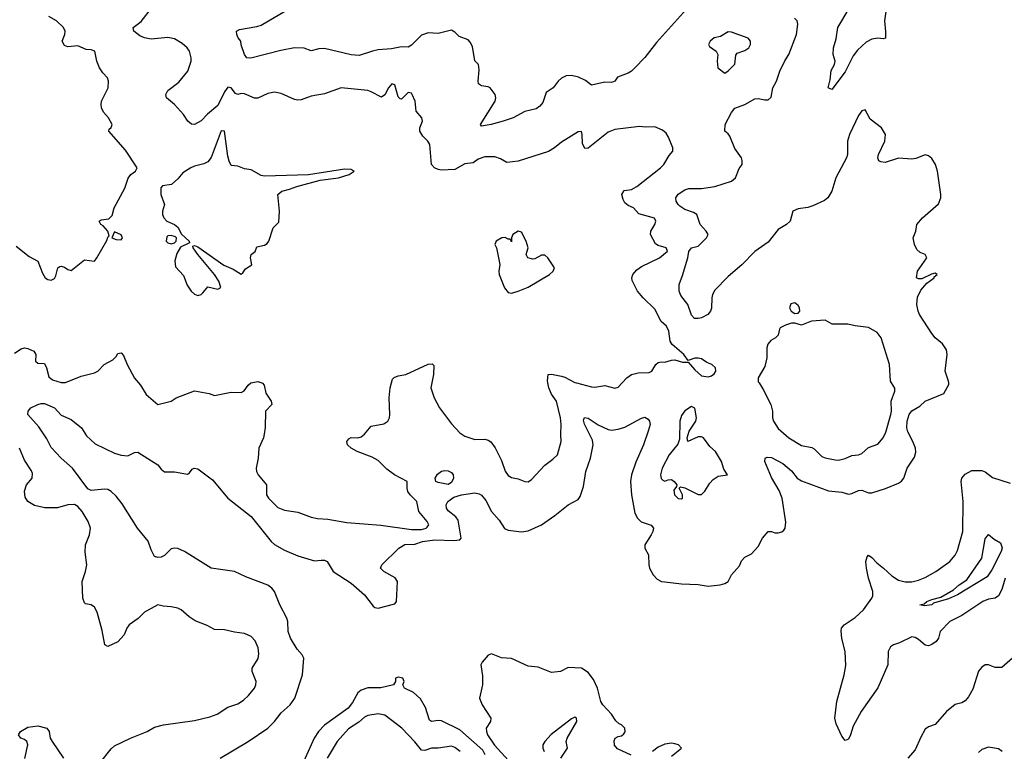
# Model space of a CAD drawing. Header units: inches. Extents: x 1384664 to 1536621, y 460766 to 646467.
# Tile 449 of 488: x 1471242 to 1477145, y 597792 to 602178. Entities that reach past the tile are written whole.
import ezdxf

# ---------------------------------------------------------------- set-up
doc = ezdxf.new("R2010")
doc.units = ezdxf.units.IN
doc.header["$MEASUREMENT"] = 0
doc.layers.add('B4579', color=7, linetype='Continuous')
doc.layers.add('B4670', color=7, linetype='Continuous')

msp = doc.modelspace()

# ---------------------------------------------------------------- linework, layer by layer
at = {"layer": 'B4579', "color": 5}
for points, elevation in [([(1472443.5, 597750), (1472611.2, 597850), (1472730, 597931.3), (1472769.8, 597970), (1472810, 598023.2), (1472862.4, 598070), (1472892, 598110), (1472937.2, 598250), (1472945.1, 598350), (1472936.3, 598370), (1472904.5, 598404.5), (1472864.7, 598470), (1472850.5, 598510), (1472849.3, 598570), (1472843.8, 598590), (1472801.5, 598670), (1472769.8, 598750), (1472754.2, 598770), (1472730, 598788.2), (1472597.4, 598837.4), (1472530, 598869.9), (1472390, 598888.8), (1472230, 598989.3), (1472190, 599007.8), (1472170, 599009.9), (1472150, 599005.5), (1472110, 598966.4), (1472090, 598954.8), (1472070, 598952.6), (1472050, 598960.5), (1472030, 598999.5), (1472012.2, 599052.2), (1471947.5, 599130), (1471855.4, 599275.4), (1471820.5, 599320.5), (1471790, 599349), (1471770, 599360.7), (1471750, 599363.4), (1471670, 599355.6), (1471650, 599365.3), (1471558, 599490), (1471490, 599549.7), (1471430, 599612.3), (1471404, 599664), (1471357.5, 599737.5), (1471291.5, 599810), (1471291.6, 599830), (1471308, 599850), (1471350, 599870.8), (1471370, 599877.3), (1471390, 599876.3), (1471450, 599850.4), (1471490, 599807.3), (1471550, 599781.1), (1471611.7, 599730), (1471642, 599682), (1471694.6, 599634.6), (1471810, 599579.1), (1471850, 599567.2), (1471890, 599563.1), (1471930, 599583), (1471950, 599584.9), (1472070.4, 599510), (1472090, 599484), (1472110, 599468), (1472170, 599466.7), (1472247, 599453), (1472259.3, 599460.7), (1472276.6, 599483.4), (1472288.7, 599490), (1472310, 599484.9), (1472398.5, 599418.5), (1472490.3, 599310), (1472630, 599198.6), (1472748.9, 599050), (1472770, 599032.3), (1472830, 598997.4), (1472910, 598962.7), (1473010, 598933.7), (1473050, 598938.3), (1473070, 598936.9), (1473084.9, 598930), (1473120.3, 598870), (1473230, 598799.5), (1473308.3, 598730), (1473361.6, 598661.6), (1473370, 598654.3), (1473390, 598648.9), (1473490, 598674.9), (1473501.3, 598690), (1473507.1, 598810), (1473492.6, 598832.6), (1473425.1, 598870), (1473405.1, 598890), (1473413.6, 598910), (1473515.1, 599010), (1473550, 599032.1), (1473610, 599034.3), (1473657, 599050), (1473730, 599059.3), (1473845.5, 599054.5), (1473879.7, 599060.3), (1473889.3, 599070), (1473870, 599176.9), (1473856.4, 599196.5), (1473810, 599234), (1473800.4, 599250), (1473799.2, 599270), (1473808.8, 599290), (1473845.1, 599314.9), (1473890, 599329.3), (1473970, 599340.5), (1473996.1, 599336.1), (1474010, 599328), (1474036.1, 599296.1), (1474071, 599230), (1474116.4, 599176.4), (1474148.1, 599128.1), (1474170, 599116.6), (1474250, 599108), (1474290, 599113.7), (1474370, 599150.2), (1474450, 599204.5), (1474530, 599270.2), (1474590, 599301.5), (1474601.3, 599318.7), (1474621.3, 599378.7), (1474635.8, 599470), (1474663.1, 599550), (1474679, 599630), (1474676.1, 599656.1), (1474627.9, 599752.1), (1474622.2, 599777.8), (1474627.5, 599792.5), (1474650, 599788.9), (1474709.4, 599749.4), (1474770, 599721.1), (1474790, 599716.8), (1474830, 599722), (1474870, 599735.6), (1474970, 599788.8), (1474990, 599794.9), (1475010, 599783), (1475018, 599770), (1475021.5, 599750), (1475010.2, 599710.2), (1474981.9, 599630), (1474934.9, 599525.1), (1474910.5, 599450), (1474904.5, 599410), (1474909.7, 599329.7), (1474930, 599219.1), (1474945, 599190), (1474968.3, 599168.3), (1475027.1, 599147.1), (1475041.2, 599130), (1475038.5, 599110), (1475028.5, 599090), (1474989, 599029), (1474989.1, 599009.1), (1475011, 598970), (1475012.9, 598910), (1475017.6, 598890), (1475040.2, 598850), (1475063.9, 598823.9), (1475090, 598810.2), (1475110, 598806.8), (1475210, 598795.3), (1475310, 598792.1), (1475370, 598781.8), (1475442, 598790), (1475470, 598797.6), (1475490, 598810.4), (1475510, 598850.6), (1475556.6, 598903.4), (1475570, 598934), (1475590, 598954.8), (1475630, 598976.3), (1475670, 599018.9), (1475695.8, 599070), (1475730, 599108.8), (1475750, 599110.4), (1475770, 599102.4), (1475790, 599101.6), (1475811.6, 599108.4), (1475822.9, 599117.1), (1475832, 599130), (1475834.5, 599165.5), (1475812.4, 599310), (1475795.1, 599355.1), (1475750, 599433.8), (1475709.9, 599530), (1475711.3, 599548.7), (1475724, 599556), (1475750, 599553), (1475816.4, 599516.4), (1475870, 599473.4), (1475904, 599430), (1475930, 599414), (1476090, 599352.9), (1476170, 599344.5), (1476210, 599333.8), (1476230, 599337.7), (1476270, 599355.2), (1476290, 599356.5), (1476330, 599340.3), (1476350, 599340.3), (1476433, 599367), (1476510, 599399.5), (1476527.9, 599412.1), (1476542, 599430), (1476562.4, 599490), (1476605.9, 599554.1), (1476614.2, 599585.8), (1476611.6, 599610), (1476597.2, 599650), (1476567.2, 599707.2), (1476561.4, 599730), (1476563.4, 599770), (1476575.2, 599810), (1476590, 599832.8), (1476638.5, 599861.5), (1476670, 599890.3), (1476783.3, 599936.7), (1476811.6, 599990), (1476811.4, 600000)], 720), ([(1471954.6, 600000), (1471966.4, 599986.4), (1472000.5, 599930), (1472070, 599871), (1472150, 599890.7), (1472179, 599910), (1472290, 599952.7), (1472377.2, 599937.2), (1472410, 599925.3), (1472510, 599943.8), (1472570, 599942.4), (1472587, 599953), (1472612.3, 599987.7), (1472628.3, 600000)], 740), ([(1472693.4, 600000), (1472698.3, 599998.3), (1472707.1, 599987.1), (1472718.4, 599938.4), (1472750.4, 599890), (1472753, 599870), (1472716.3, 599830), (1472713.4, 599733.4), (1472707.8, 599692.2), (1472702.6, 599670), (1472676.5, 599610), (1472672.4, 599550), (1472659.2, 599490), (1472661.2, 599470), (1472671.5, 599450), (1472722.3, 599390), (1472722.4, 599330), (1472733.8, 599310), (1472790, 599253.8), (1472830, 599237.1), (1472910, 599224.6), (1472990, 599195.4), (1473026.9, 599186.9), (1473090, 599183.9), (1473203.6, 599163.6), (1473407.3, 599147.3), (1473590, 599120.5), (1473650, 599122.2), (1473679.7, 599130), (1473684.7, 599135.3), (1473694.3, 599150), (1473685.1, 599170), (1473635.1, 599230), (1473623.6, 599290), (1473582.4, 599330), (1473569.6, 599350), (1473564.7, 599370), (1473565.6, 599410), (1473489, 599449), (1473443.9, 599483.9), (1473390, 599535), (1473355, 599555), (1473265.6, 599590), (1473229.5, 599610), (1473206.6, 599630), (1473202.7, 599650), (1473214.8, 599665.2), (1473230, 599673.4), (1473270, 599670.6), (1473290, 599676.3), (1473310, 599693.4), (1473350, 599741.6), (1473424.2, 599755.8), (1473448.3, 599771.7), (1473458, 599790), (1473461.1, 599810), (1473456, 599910), (1473462.4, 599970), (1473471.1, 600000)], 740), ([(1473713, 600000), (1473707.6, 599970), (1473726, 599910), (1473758.2, 599850), (1473830, 599754), (1473880.6, 599700.6), (1473910, 599681.3), (1473970, 599661.6), (1474030, 599662), (1474050, 599657), (1474066.2, 599646.2), (1474091.8, 599611.8), (1474130, 599535.5), (1474152, 599472), (1474170, 599446), (1474190, 599432.2), (1474230, 599425.3), (1474270, 599408.9), (1474290, 599407.6), (1474310, 599421.3), (1474390, 599507.7), (1474437.2, 599542.8), (1474465.2, 599570), (1474488.6, 599650), (1474485.3, 599690), (1474488.9, 599751.1), (1474484.5, 599790), (1474459.3, 599890), (1474430, 599932.8), (1474413.4, 599970), (1474409, 600000)], 740), ([(1474579.2, 600000), (1474670, 599976.5), (1474690, 599974.6), (1474750, 599985.2), (1474810, 599969), (1474830, 599975.5), (1474853.1, 600000)], 740), ([(1475674.8, 600000), (1475700, 599960), (1475744.9, 599870), (1475755.8, 599830), (1475755.5, 599790), (1475762, 599770), (1475790, 599726), (1475853.4, 599670), (1475930, 599625.6), (1475990, 599614), (1476005.8, 599605.8), (1476050, 599558.8), (1476070, 599550.2), (1476130, 599538.8), (1476150, 599537.8), (1476190, 599546.4), (1476230, 599564.6), (1476270, 599568.8), (1476290, 599578), (1476330, 599612.7), (1476386.5, 599633.5), (1476418.7, 599670), (1476434.4, 599705.6), (1476464.5, 599810), (1476468.5, 599830), (1476467.4, 599890), (1476488.7, 599950), (1476488.5, 599968.5), (1476469.5, 600000)], 740), ([(1471720.9, 597719.1), (1471790, 597807), (1471810, 597824.2), (1471906, 597870), (1472007, 597910), (1472050, 597935.9), (1472104, 597950), (1472290, 597975.4), (1472382.6, 597997.4), (1472425.6, 598014.4), (1472490, 598056.5), (1472550, 598076.1), (1472582.7, 598097.3), (1472613.9, 598126.1), (1472649.7, 598170), (1472657.2, 598190), (1472659.7, 598210), (1472635.1, 598270), (1472636.4, 598290), (1472671, 598349), (1472676.2, 598376.2), (1472671.4, 598411.4), (1472653.9, 598453.9), (1472630, 598479.8), (1472590, 598498.5), (1472530, 598506), (1472470, 598519.6), (1472410, 598521.2), (1472366.7, 598546.7), (1472293.1, 598573.1), (1472257.1, 598597.1), (1472210, 598639.5), (1472190, 598649.4), (1472150, 598658.7), (1472101, 598661), (1472070, 598669.4), (1471990, 598626.2), (1471951.3, 598588.7), (1471899, 598550), (1471884.2, 598530), (1471867.2, 598490), (1471830, 598447.3), (1471770, 598420.5), (1471752.7, 598430), (1471736.3, 598516.3), (1471706.7, 598626.7), (1471690, 598655.6), (1471670, 598669.6), (1471636.5, 598676.5), (1471630, 598682), (1471619.5, 598710), (1471616.9, 598810), (1471637.2, 598870), (1471643.9, 598910), (1471634.2, 598985.8), (1471635.6, 599030), (1471660.4, 599090), (1471665.7, 599130), (1471653.1, 599170), (1471615.6, 599230), (1471590, 599258.5), (1471570, 599271.8), (1471531, 599270), (1471469.1, 599250.9), (1471391.8, 599251.8), (1471330, 599265.6), (1471290, 599289.5), (1471274.3, 599314.3), (1471271.2, 599351.2), (1471283.5, 599390), (1471316, 599430), (1471318, 599458), (1471313.3, 599473.3), (1471270, 599537.6), (1471239.9, 599610)], 740), ([(1477150, 598829.6), (1477130, 598762.3), (1477110, 598724.5), (1477090, 598709.9), (1477050, 598702.9), (1477016, 598690), (1476890, 598606), (1476817.4, 598570), (1476760.7, 598510), (1476750.3, 598470), (1476737.3, 598450), (1476710, 598431.6), (1476690, 598423.2), (1476670, 598428.9), (1476630, 598462.4), (1476610, 598474.2), (1476590, 598477.2), (1476517.4, 598442.6), (1476480.6, 598430), (1476462.3, 598417.7), (1476449.5, 598390), (1476446.2, 598310), (1476387.4, 598172.6), (1476287.5, 598030), (1476238, 597942), (1476222.4, 597890), (1476210, 597864.5), (1476190, 597856), (1476170, 597882), (1476136.9, 597956.9), (1476129.1, 597990), (1476140.4, 598090), (1476185.1, 598250), (1476193.9, 598306.1), (1476190.3, 598390), (1476171.3, 598468.7), (1476166.1, 598513.9), (1476169.4, 598530.6), (1476184.2, 598550), (1476250, 598593), (1476300.8, 598639.2), (1476350, 598708.9), (1476355.8, 598724.2), (1476357.5, 598750), (1476330.6, 598830), (1476317.8, 598890), (1476314.6, 598930), (1476321.8, 598958.2), (1476330, 598966.7), (1476350, 598953.8), (1476381, 598921), (1476421.3, 598890), (1476470, 598842.8), (1476510, 598818.6), (1476550, 598807.8), (1476590, 598807.1), (1476630, 598817.4), (1476670, 598834.6), (1476734.5, 598870), (1476818, 598930), (1476850, 598967.2), (1476864.7, 598995.3), (1476895.3, 599110), (1476897.8, 599290), (1476886.8, 599410), (1476890.8, 599429.2), (1476910, 599452.2), (1476950, 599476), (1477010, 599476), (1477030, 599468.1), (1477074.1, 599434.1), (1477179.1, 599399.1)], 680), ([(1474908.3, 597768.3), (1474825.6, 597805.6), (1474808.5, 597828.5), (1474805.4, 597854.6), (1474812.3, 597870), (1474830, 597880.3), (1474850, 597883.6), (1474864.1, 597895.9), (1474871.5, 597908.5), (1474870.3, 597930), (1474850, 597951), (1474836.1, 597956.1), (1474815.1, 597975.1), (1474790, 598015.3), (1474737.1, 598070), (1474726, 598090), (1474705.4, 598170), (1474681.2, 598221.2), (1474650, 598263.8), (1474610, 598290.9), (1474530, 598295.1), (1474484.7, 598270), (1474430, 598265.1), (1474350, 598296.8), (1474290, 598302.2), (1474190, 598348.5), (1474130, 598352.7), (1474070, 598375.1), (1474050, 598368), (1474014.3, 598325.7), (1474006, 598310), (1474016.2, 598243.8), (1474017, 598190), (1473998.4, 598110), (1474015.3, 598070), (1474065.7, 597990), (1474063.8, 597970), (1474039.3, 597930), (1474039.6, 597910), (1474046, 597890), (1474089.2, 597829.2), (1474170, 597739)], 720), ([(1477194.3, 598350), (1477130, 598294), (1477090, 598294.5), (1477050, 598309.3), (1477030, 598309.4), (1477010, 598296.2), (1476990, 598272), (1476955.5, 598164.5), (1476930, 598119.1), (1476910, 598094.8), (1476890, 598082.7), (1476850, 598072.1), (1476798.9, 598030), (1476730, 597953), (1476690, 597938.4), (1476670, 597923.7), (1476643.5, 597876.5), (1476610, 597799.6), (1476567.2, 597750)], 720), ([(1474031.7, 597770), (1474017.9, 597797.8), (1473881.3, 597921.3), (1473770, 597974.7), (1473750, 597976.3), (1473710, 597969.8), (1473698.9, 597978.9), (1473674.5, 598054.5), (1473645.3, 598105.3), (1473603.3, 598143.3), (1473548, 598170), (1473538, 598190), (1473546, 598210), (1473538, 598230), (1473510, 598235.3), (1473494, 598230), (1473494, 598210), (1473482, 598190), (1473406.9, 598173.1), (1473330, 598172.7), (1473290, 598158.8), (1473270, 598142.7), (1473236.3, 598083.7), (1473210.4, 598049.6), (1473070, 597947.7), (1473032.3, 597910), (1473007.6, 597870), (1472934.8, 597710)], 720), ([(1473882.5, 597790), (1473850, 597815), (1473830, 597823), (1473750, 597811.4), (1473710, 597810.5), (1473670, 597796.3), (1473650, 597798), (1473610, 597848.3), (1473532.3, 597930), (1473430, 598008.5), (1473390, 598016.5), (1473330, 598005.7), (1473310, 597995.4), (1473274.6, 597965.4), (1473213.8, 597926.2), (1473144.2, 597850), (1473085, 597750)], 740), ([(1474486.6, 597750), (1474527, 597810), (1474518.4, 597850), (1474524.7, 597870), (1474581.5, 597970), (1474579.7, 597990), (1474574.8, 597994.8), (1474570, 597997.3), (1474550, 597986), (1474428, 597892), (1474389.5, 597850.5), (1474379.1, 597830), (1474379, 597810), (1474386.7, 597790)], 740), ([(1471272.2, 597747.8), (1471289.7, 597830), (1471285.6, 597850), (1471270, 597863), (1471249.2, 597870), (1471234.5, 597890), (1471247.3, 597910), (1471290, 597936.1), (1471350, 597944.7), (1471404.9, 597930), (1471419.5, 597910), (1471424.4, 597870), (1471435.5, 597850), (1471503.9, 597750)], 740), ([(1475150, 597762), (1475209.3, 597810), (1475191.6, 597830), (1475170, 597837.3), (1475150, 597840.5), (1475110, 597834.5), (1475070, 597817), (1475034.8, 597790)], 720), ([(1477132, 597790), (1477110, 597807.3), (1477050, 597816.2), (1477010, 597802.4), (1476990, 597783.6)], 740)]:
    msp.add_lwpolyline(points, dxfattribs=dict(at, elevation=elevation))
for points, elevation in [([(1475270, 599859), (1475230, 599832.7), (1475210, 599804), (1475200.4, 599770), (1475196.8, 599663.2), (1475187.5, 599632.5), (1475135.5, 599570), (1475094.4, 599490), (1475084.4, 599450), (1475087, 599427), (1475096.8, 599416.8), (1475110, 599410.8), (1475130, 599419.1), (1475150, 599420.7), (1475166, 599410), (1475181, 599390), (1475179.8, 599380.2), (1475163.7, 599356.3), (1475166.7, 599330), (1475190, 599308), (1475210, 599306), (1475215.3, 599310), (1475216, 599330), (1475195.3, 599370), (1475203.7, 599376.3), (1475230, 599372), (1475310, 599332.2), (1475330, 599330.5), (1475349.7, 599350.3), (1475380.1, 599399.9), (1475399.5, 599420.5), (1475430, 599441), (1475486, 599450), (1475464, 599484), (1475449, 599530), (1475413.3, 599590), (1475378.7, 599618.7), (1475340.9, 599670), (1475330, 599676.9), (1475310, 599677.6), (1475248, 599650), (1475244, 599670), (1475256.2, 599710), (1475294.7, 599770), (1475300.5, 599790), (1475290, 599848)], 740), ([(1473810, 599392), (1473750, 599403.9), (1473736.8, 599410), (1473732.9, 599430), (1473746.3, 599453.7), (1473770, 599471.8), (1473790, 599475.9), (1473810, 599472.8), (1473830, 599463.2), (1473841.5, 599450), (1473842.8, 599430), (1473830, 599403.5)], 720), ([(1476663.9, 598663.9), (1476638, 598670), (1476664.7, 598675.3), (1476680.9, 598690), (1476710, 598702.4), (1476764.1, 598715.9), (1476840.7, 598759.3), (1476873.3, 598790), (1476919.9, 598820.1), (1477011, 598950), (1477030, 599066), (1477047.3, 599090), (1477050, 599091.7), (1477083.3, 599063.3), (1477121.5, 599041.5), (1477131.2, 599011.2), (1477126.6, 598990), (1477070, 598879.4), (1477041.4, 598838.6), (1476864.4, 598730), (1476810, 598705.3), (1476721.1, 598678.9), (1476710, 598669.8)], 660)]:
    msp.add_lwpolyline(points, close=True, dxfattribs=dict(at, elevation=elevation))
at = {"layer": 'B4670', "color": 5}
for points, elevation in [([(1474853.1, 600000), (1474881.3, 600030), (1474909.9, 600050.1), (1474950, 600061.5), (1475016.5, 600063.5), (1475032, 600070), (1475055.1, 600110), (1475070, 600122.6), (1475090, 600126.4), (1475110, 600123.7), (1475150, 600137.1), (1475170, 600138.4), (1475215.5, 600124.5), (1475250, 600124.7), (1475290, 600078), (1475330, 600042), (1475370, 600036), (1475390, 600042.8), (1475404.8, 600055.2), (1475415.1, 600070), (1475414, 600090), (1475392.3, 600110), (1475362.4, 600122.4), (1475330, 600143.7), (1475310, 600149.3), (1475290, 600149.2), (1475250, 600135.3), (1475224.4, 600170), (1475153.3, 600230), (1475141.1, 600250), (1475133.5, 600310), (1475119.8, 600339.8), (1475088.3, 600368.3), (1475050, 600442.6), (1474979.2, 600510), (1474945.1, 600550), (1474914, 600614), (1474911.2, 600630), (1474917.2, 600650), (1474941.1, 600678.9), (1474970, 600698.4), (1475077.4, 600750), (1475125.6, 600790), (1475118, 600810), (1475070, 600823.9), (1475053.2, 600833.2), (1475023, 600890), (1475025.3, 600910), (1475049.8, 600950), (1475056.1, 600970), (1475047.7, 600987.7), (1474952.9, 601012.9), (1474922, 601050), (1474890, 601064.2), (1474870, 601079.6), (1474859, 601099), (1474851.3, 601130), (1474866.5, 601153.5), (1474910, 601158.8), (1474942.6, 601177.4), (1475083.9, 601290), (1475104, 601310), (1475136.3, 601363.7), (1475158.4, 601390), (1475158.4, 601410), (1475132.6, 601472.6), (1475117.4, 601497.4), (1475095.9, 601515.9), (1475050, 601535.1), (1474992.9, 601532.9), (1474957.1, 601537.1), (1474810, 601519.2), (1474770, 601502.7), (1474650, 601406.6), (1474630, 601405.1), (1474616, 601436), (1474614.8, 601490), (1474610, 601506.6), (1474590, 601506.4), (1474490, 601444.2), (1474447.9, 601410), (1474412.2, 601387.8), (1474230, 601329.3), (1474162, 601322), (1474124.1, 601344.1), (1474090, 601355.1), (1474030, 601355.1), (1473990, 601340.9), (1473959.9, 601320.1), (1473910, 601314.6), (1473850, 601278.8), (1473770, 601275.8), (1473750, 601279), (1473729.4, 601289.4), (1473709.8, 601310), (1473701.2, 601430), (1473689.2, 601450), (1473659.4, 601479.4), (1473641.6, 601510), (1473640.7, 601530), (1473656, 601570), (1473653.2, 601590), (1473619.3, 601630), (1473612.1, 601690), (1473595.5, 601730), (1473590, 601738.3), (1473570, 601741), (1473530, 601701.7), (1473523.6, 601703.6), (1473510, 601716), (1473490, 601788.2), (1473472.9, 601792.9), (1473452.9, 601770), (1473430, 601726.6), (1473410, 601713.6), (1473350, 601746.3), (1473330, 601752.6), (1473170, 601769.5), (1473070, 601734), (1472990, 601718.4), (1472930, 601697), (1472910, 601694.5), (1472890, 601698.4), (1472810, 601735.6), (1472770, 601743.6), (1472730, 601736.2), (1472670, 601707.8), (1472650, 601708), (1472590, 601733.3), (1472570, 601735.1), (1472550, 601729.8), (1472535.4, 601735.4), (1472510, 601769.8), (1472490, 601773.2), (1472470, 601745), (1472430, 601662.8), (1472367.6, 601612.4), (1472330, 601572.3), (1472290, 601549.7), (1472271.5, 601551.5), (1472250, 601569.5), (1472223, 601610), (1472169.8, 601669.8), (1472122.9, 601710), (1472118.4, 601730), (1472130, 601752.7), (1472196.3, 601803.7), (1472249.7, 601870), (1472269.6, 601930), (1472269.6, 601950), (1472259.6, 601990), (1472245.6, 602010), (1472215.7, 602035.7), (1472170, 602063.8), (1472130, 602071.4), (1472030, 602061.8), (1471990, 602068.7), (1471961.8, 602081.8), (1471926, 602110), (1471921.2, 602130), (1471970, 602167.7), (1472032.8, 602247.2)], 740), ([(1475258.2, 602261.8), (1475058.7, 602041.3), (1474990, 601950.9), (1474930, 601888.9), (1474910, 601869), (1474890, 601857.8), (1474826.7, 601833.3), (1474810, 601809.2), (1474790, 601800.9), (1474750, 601802.9), (1474670, 601784.7), (1474634.1, 601814.1), (1474592.4, 601832.4), (1474550, 601843.7), (1474518, 601842), (1474490, 601827.6), (1474470.4, 601810), (1474440.5, 601770), (1474398.4, 601741.6), (1474377.9, 601682.1), (1474360.3, 601659.7), (1474337.6, 601642.4), (1474270, 601626.6), (1474199.7, 601590), (1474140.3, 601570), (1474069.4, 601549.4), (1474010, 601539.5), (1474005.1, 601550), (1474092.6, 601690), (1474095.6, 601710), (1474092, 601730), (1474062, 601770), (1474050, 601776), (1474010, 601782), (1473992.3, 601792.3), (1473989.6, 601810), (1473996.6, 601876.6), (1473993.2, 601910), (1473971.2, 601931.2), (1473956.2, 602016.2), (1473943.5, 602043.5), (1473930, 602056.5), (1473876.5, 602076.5), (1473850, 602103.7), (1473830, 602115.1), (1473750, 602094.5), (1473690, 602099.3), (1473650, 602084.5), (1473590, 602024.2), (1473570, 602012.8), (1473530, 602014.4), (1473470, 602003.1), (1473390, 601996.5), (1473357.3, 601990), (1473277.7, 601962.3), (1473230, 601966.5), (1473070, 602005.8), (1473036, 602004), (1472990, 601991.5), (1472947.1, 602007.1), (1472890, 602009.8), (1472806.5, 601993.5), (1472627.9, 601947.9), (1472604, 601950), (1472590, 601968.7), (1472570, 602028), (1472567, 602050), (1472552, 602070), (1472544.2, 602090), (1472541.2, 602110), (1472560.1, 602119.9), (1472663.8, 602136.2), (1472690, 602144.4), (1472835.1, 602230)], 720), ([(1476433.7, 602226.3), (1476426, 602170), (1476433.3, 602106.7), (1476432, 602068), (1476417.7, 602062.3), (1476386.4, 602066.4), (1476350, 602061.9), (1476317.2, 602042.8), (1476264, 601996), (1476238.2, 601961.8), (1476190, 601865.3), (1476110, 601758.4), (1476089.7, 601770), (1476101.8, 601818.2), (1476107.7, 601872.3), (1476127.3, 601910), (1476131.3, 601930), (1476118.3, 601970), (1476120.7, 602010), (1476136.2, 602063.8), (1476147.1, 602130), (1476214.8, 602245.2)], 680), ([(1471220.7, 600820.7), (1471298, 600758), (1471350.7, 600730), (1471378.2, 600658.2), (1471395.5, 600630), (1471410, 600619.5), (1471430, 600615.3), (1471450, 600626), (1471458.7, 600641.3), (1471470, 600691), (1471482, 600698), (1471490, 600700.7), (1471510, 600694), (1471530, 600680.7), (1471550, 600674.8), (1471630, 600738.8), (1471690, 600731), (1471705.2, 600750), (1471765.2, 600854.8), (1471770, 600874), (1471778, 600882), (1471769.4, 600910), (1471742.9, 600942.9), (1471729.2, 600950), (1471719, 600970), (1471730, 600977.3), (1471776.2, 600983.8), (1471796.2, 601003.8), (1471807.3, 601050), (1471872.1, 601167.9), (1471892, 601228), (1471908, 601250), (1471936, 601270), (1471945.2, 601290), (1471876.1, 601396.1), (1471775.3, 601510), (1471778, 601522), (1471790, 601532), (1471797.2, 601550), (1471775.1, 601590), (1471743.3, 601623.3), (1471731.6, 601650), (1471729.5, 601670), (1471732, 601690), (1471771.8, 601770), (1471775.1, 601810), (1471769, 601830), (1471740.1, 601860.1), (1471720.9, 601890), (1471703.7, 601930), (1471691.6, 601990), (1471670, 601997.6), (1471639.5, 601999.5), (1471590, 602020.9), (1471530, 602015.1), (1471510, 602024), (1471496, 602050), (1471512.8, 602090), (1471513.5, 602110), (1471504.4, 602130), (1471462.6, 602170), (1471416.4, 602196.4)], 760), ([(1476811.4, 600000), (1476811.2, 600010), (1476791.1, 600070), (1476802.4, 600170), (1476799.1, 600199.1), (1476774, 600234), (1476730, 600271.3), (1476710, 600296.9), (1476636.7, 600410), (1476627.6, 600430), (1476619.9, 600470), (1476625.2, 600514.8), (1476643.5, 600556.5), (1476681, 600599), (1476724, 600630), (1476724.7, 600635.3), (1476742, 600650), (1476730, 600657.2), (1476707.7, 600652.3), (1476650, 600625.2), (1476630, 600624), (1476618, 600630), (1476624, 600670), (1476681.2, 600750), (1476669.5, 600769.5), (1476641.4, 600781.5), (1476621, 600801), (1476605.6, 600830), (1476599.3, 600870), (1476614, 600910), (1476620.9, 600950), (1476654, 600990), (1476750, 601073.7), (1476764.8, 601110), (1476764.1, 601130), (1476743.5, 601270), (1476731.9, 601310), (1476710, 601345.1), (1476690, 601362.4), (1476670, 601368), (1476614.4, 601345.6), (1476590, 601341.2), (1476510, 601347.7), (1476430, 601321.6), (1476404.8, 601324.8), (1476391.9, 601331.9), (1476386, 601350), (1476389.7, 601370), (1476428, 601450), (1476433.6, 601490), (1476409.3, 601530), (1476341.1, 601581.1), (1476310, 601637.2), (1476290, 601632.3), (1476270, 601602.7), (1476216.1, 601490), (1476205.4, 601450), (1476204.7, 601370), (1476199.6, 601350), (1476134, 601230), (1476110.2, 601150), (1476086.9, 601110), (1476066.3, 601093.7), (1475997.6, 601062.4), (1475967.2, 601052.8), (1475910, 601044.2), (1475876.3, 601030), (1475861.6, 600970), (1475839.3, 600950), (1475790, 600919.4), (1475730, 600844.6), (1475650, 600788.7), (1475571.1, 600708.9), (1475490, 600638.5), (1475410, 600556.1), (1475396.3, 600530), (1475392, 600510), (1475390, 600449), (1475383.1, 600430), (1475367.7, 600410), (1475330, 600391.1), (1475310, 600385.7), (1475286.7, 600386.7), (1475270, 600406.6), (1475247.8, 600470), (1475205, 600525), (1475196.5, 600550), (1475194.7, 600590), (1475216.2, 600643.8), (1475246.6, 600750), (1475252.6, 600787.4), (1475270, 600810.4), (1475310, 600820.7), (1475359.3, 600870), (1475369.3, 600890), (1475358.4, 600910), (1475321.6, 600950), (1475300.7, 601010), (1475282.2, 601022.2), (1475230, 601040.6), (1475200.5, 601060.5), (1475189, 601070), (1475177.5, 601090), (1475175, 601110), (1475190, 601132.7), (1475230, 601158.3), (1475254.5, 601165.5), (1475330, 601166.2), (1475410, 601177.1), (1475509.6, 601210), (1475533.3, 601230), (1475555.2, 601284.8), (1475572.4, 601310), (1475573.7, 601333.7), (1475569.4, 601350), (1475530, 601405.2), (1475499.7, 601479.7), (1475490, 601494), (1475470, 601509.3), (1475472, 601550), (1475510, 601620.7), (1475530, 601647.3), (1475590, 601670.2), (1475650, 601704.2), (1475670, 601705.3), (1475710, 601696.5), (1475730, 601698), (1475746.7, 601713.3), (1475756.8, 601770), (1475779.2, 601810), (1475799.1, 601870), (1475828.5, 601931.5), (1475853.6, 601970), (1475898.7, 602090), (1475906.9, 602150), (1475903.7, 602170), (1475887.7, 602187.7)], 720), ([(1476469.5, 600000), (1476463.5, 600010), (1476457.2, 600110), (1476406.3, 600270), (1476381.8, 600301.8), (1476330, 600333.3), (1476250, 600342.7), (1476207.6, 600352.4), (1476113.4, 600353.4), (1476070, 600376.2), (1475989, 600371), (1475930, 600345.6), (1475890, 600358), (1475870, 600358.9), (1475832.9, 600347.1), (1475802, 600330), (1475796.9, 600323.1), (1475790, 600286), (1475774, 600270), (1475745.5, 600254.5), (1475727.3, 600232.7), (1475721.5, 600210), (1475720.3, 600150), (1475710, 600099), (1475668.8, 600030), (1475670, 600007.7), (1475674.8, 600000)], 740), ([(1471210, 600178.7), (1471250, 600205.3), (1471270, 600210.3), (1471290, 600206.4), (1471326.8, 600190), (1471338.8, 600170), (1471336, 600130), (1471350, 600118.8), (1471390, 600117.3), (1471403.2, 600090), (1471416.7, 600036.7), (1471438.8, 600018.8), (1471490, 600003.4), (1471517.2, 600002.8), (1471610, 600041.4), (1471690, 600060.2), (1471709.6, 600070), (1471747.8, 600110), (1471800.6, 600139.4), (1471820.7, 600159.3), (1471830, 600176), (1471850, 600181), (1471864.9, 600164.9), (1471887, 600110), (1471930, 600028.4), (1471954.6, 600000)], 740), ([(1473471.1, 600000), (1473477.7, 600022.3), (1473486.9, 600033.1), (1473510, 600042.3), (1473556, 600050), (1473690, 600112.4), (1473714.7, 600114.7), (1473723.8, 600103.8), (1473722, 600050), (1473713, 600000)], 740), ([(1472628.3, 600000), (1472630, 600001.3), (1472670, 600008.4), (1472693.4, 600000)], 740), ([(1474409, 600000), (1474407.1, 600012.8), (1474410, 600050.5), (1474430, 600053.6), (1474490, 600040.6), (1474510, 600034.5), (1474570, 600002.4), (1474579.2, 600000)], 740)]:
    msp.add_lwpolyline(points, dxfattribs=dict(at, elevation=elevation))
for points, elevation in [([(1475490, 602105.6), (1475442.8, 602077.2), (1475404.7, 602070), (1475381, 602050), (1475371.3, 602030), (1475376.9, 602016.9), (1475418, 601990), (1475426.8, 601970), (1475422.8, 601930), (1475426.8, 601890), (1475470, 601858), (1475490, 601871.3), (1475529.4, 601910.6), (1475535.5, 601964.5), (1475542.9, 601977.1), (1475590, 601992.4), (1475613, 602010), (1475623, 602030), (1475623.3, 602043.3), (1475622.9, 602050), (1475610, 602066.6), (1475510, 602102.4)], 740), ([(1472450, 601511.1), (1472390, 601352.6), (1472370, 601325.6), (1472346.6, 601313.4), (1472290, 601300.5), (1472267.7, 601290), (1472219.6, 601260.4), (1472190, 601224), (1472151.3, 601190), (1472097.3, 601182.7), (1472087.3, 601170), (1472088, 601130), (1472110.6, 601070), (1472098.8, 601030), (1472098.8, 601010), (1472106, 600990), (1472124.7, 600970), (1472170, 600950.5), (1472190, 600933.4), (1472212.3, 600892.3), (1472258.8, 600850), (1472259.8, 600840.2), (1472205.3, 600814.7), (1472183.6, 600776.4), (1472172.4, 600732.4), (1472175.9, 600695.9), (1472223.4, 600643.4), (1472246.3, 600586.3), (1472270.3, 600550), (1472290, 600531.8), (1472310, 600525.2), (1472329.7, 600530.3), (1472340.7, 600539.3), (1472370, 600576), (1472430, 600562), (1472447.3, 600572.7), (1472436, 600610), (1472409.4, 600650), (1472309.6, 600770), (1472281.2, 600810), (1472280.2, 600819.8), (1472290, 600824.7), (1472310, 600815.5), (1472465.7, 600705.7), (1472522, 600682), (1472570, 600652), (1472580.4, 600659.6), (1472596.4, 600683.6), (1472632.7, 600707.3), (1472625.2, 600750), (1472629.2, 600770.8), (1472652.7, 600787.3), (1472663.2, 600816.8), (1472710, 600826), (1472724.7, 600835.3), (1472735.3, 600850), (1472762, 600930), (1472796.4, 600963.6), (1472799, 601030), (1472788.7, 601130), (1472813.2, 601150), (1472859.1, 601160.9), (1472902.5, 601177.5), (1473043.5, 601216.5), (1473152.7, 601230), (1473216.2, 601250), (1473246.6, 601270), (1473230, 601278.9), (1473190, 601280.7), (1472973.1, 601246.9), (1472710, 601240.5), (1472690, 601244.5), (1472630, 601277.2), (1472590, 601283.7), (1472550, 601299.3), (1472510, 601302.7), (1472496.9, 601330), (1472490, 601359), (1472470, 601509.6)], 760), ([(1471810, 600906), (1471794, 600870), (1471819.6, 600859.6), (1471850, 600858), (1471857.2, 600870), (1471850, 600888)], 760), ([(1472150, 600883.7), (1472130, 600881.2), (1472124.1, 600875.9), (1472120.7, 600850), (1472130, 600840.7), (1472150, 600833.4), (1472170, 600840.7), (1472179.3, 600850), (1472181.2, 600870), (1472176.6, 600876.6)], 760), ([(1474230.9, 600910.9), (1474199.1, 600890), (1474191, 600870), (1474190, 600846), (1474182, 600862), (1474170, 600862), (1474152.4, 600872.4), (1474132, 600870), (1474099.1, 600850), (1474090.8, 600830), (1474100.7, 600810), (1474121, 600710), (1474114, 600670), (1474115.6, 600650), (1474147.7, 600570), (1474170, 600542.7), (1474190, 600539), (1474230, 600549.4), (1474290, 600575.2), (1474417.6, 600650), (1474439.5, 600670), (1474449, 600690), (1474409, 600750), (1474390, 600765.2), (1474370, 600766), (1474330, 600744), (1474318, 600742), (1474288.7, 600750), (1474279, 600770), (1474289.3, 600810), (1474278, 600850), (1474250, 600904)], 760), ([(1475890, 600480.9), (1475865.2, 600474.8), (1475857.3, 600450), (1475867.7, 600430), (1475890, 600416.3), (1475910, 600418.8), (1475919.3, 600430), (1475917, 600450), (1475910, 600464)], 740)]:
    msp.add_lwpolyline(points, close=True, dxfattribs=dict(at, elevation=elevation))

doc.saveas('drawing.dxf')
